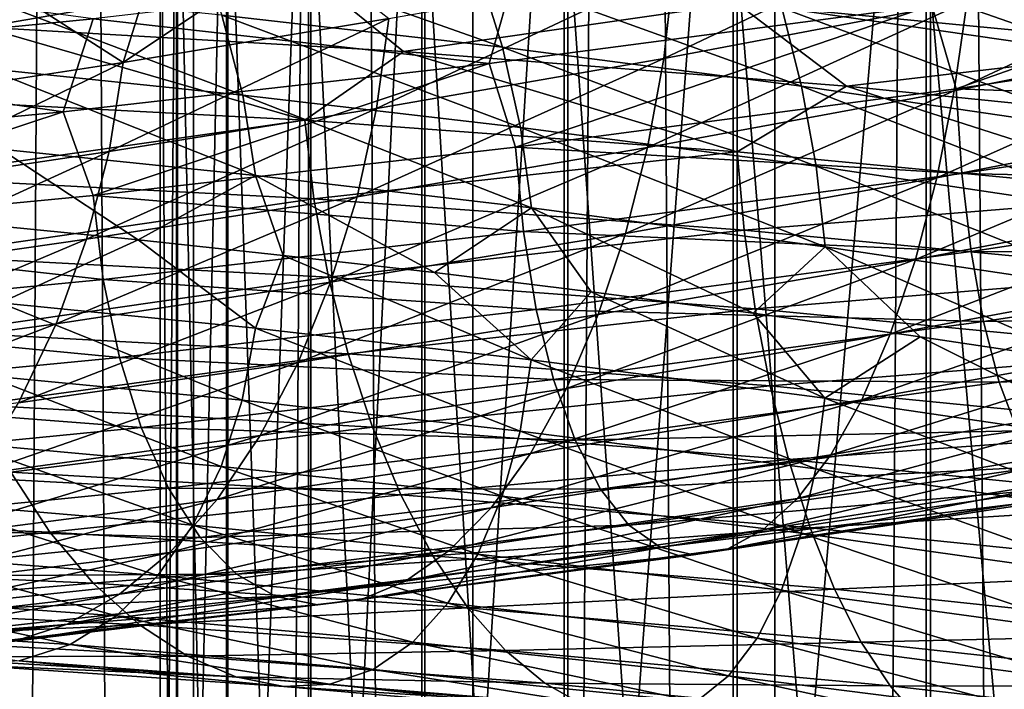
# Model space of a CAD drawing. Header units: metres. Extents: x -44 to 117, y -432 to 89.
# Tile 566 of 656: x -9.11 to -4.84, y -244.8 to -241.89. Entities that reach past the tile are written whole.
import ezdxf

# ---------------------------------------------------------------- set-up
doc = ezdxf.new("R2010")
doc.units = ezdxf.units.M
doc.layers.add('solid_125568', color=7, linetype='CONTINUOUS')

msp = doc.modelspace()

# ---------------------------------------------------------------- linework, layer by layer
at = {"layer": 'solid_125568'}
for points in [[(-4.446262, -312.487854, 241.561676), (-4.446262, -117.692879, 207.214066), (-5.834389, -117.79686, 206.62439)], [(-5.834389, -312.591827, 240.972), (-5.834389, -117.79686, 206.62439), (-7.143617, -117.928116, 205.87999)], [(-5.834389, -312.591827, 240.972), (-4.446262, -312.487854, 241.561676), (-5.834389, -117.79686, 206.62439)], [(-7.143617, -312.723083, 240.2276), (-7.143617, -117.928116, 205.87999), (-8.356239, -118.084877, 204.990936)], [(-7.143617, -312.723083, 240.2276), (-5.834389, -312.591827, 240.972), (-7.143617, -117.928116, 205.87999)], [(-8.356239, -312.879852, 239.338547), (-8.356239, -118.084877, 204.990936), (-9.455857, -118.26503, 203.969254)], [(-8.356239, -312.879852, 239.338547), (-7.143617, -312.723083, 240.2276), (-8.356239, -118.084877, 204.990936)], [(-9.455857, -313.059998, 238.316864), (-8.356239, -312.879852, 239.338547), (-9.455857, -118.26503, 203.969254)], [(-9.455857, -316.158295, 220.745651), (-9.455857, -121.363304, 186.398041), (-8.356239, -121.543457, 185.376373)], [(-8.356239, -316.33844, 219.723969), (-9.455857, -316.158295, 220.745651), (-8.356239, -121.543457, 185.376373)], [(-8.356239, -316.33844, 219.723969), (-8.356239, -121.543457, 185.376373), (-7.143617, -121.700218, 184.48732)], [(-7.143617, -316.495209, 218.83493), (-8.356239, -316.33844, 219.723969), (-7.143617, -121.700218, 184.48732)], [(-7.143617, -316.495209, 218.83493), (-7.143617, -121.700218, 184.48732), (-5.834389, -121.831474, 183.74292)], [(-5.834389, -316.626465, 218.09053), (-7.143617, -316.495209, 218.83493), (-5.834389, -121.831474, 183.74292)], [(-5.834389, -316.626465, 218.09053), (-5.834389, -121.831474, 183.74292), (-4.446262, -121.935455, 183.153229)], [(-4.446262, -316.730438, 217.500839), (-5.834389, -316.626465, 218.09053), (-4.446262, -121.935455, 183.153229)], [(-4.252891, -239.114395, 934.627686), (-5.178002, -248.773865, 933.003296), (-5.178002, -239.230347, 935.235596)], [(-4.252891, -239.114395, 934.627686), (-4.252891, -248.627518, 932.402039), (-5.178002, -248.773865, 933.003296)], [(-5.178002, -239.230347, 935.235596), (-6.01434, -248.947556, 933.716858), (-6.01434, -239.367966, 935.95697)], [(-5.178002, -239.230347, 935.235596), (-5.178002, -248.773865, 933.003296), (-6.01434, -248.947556, 933.716858)], [(-6.01434, -239.367966, 935.95697), (-6.747565, -249.145599, 934.530518), (-6.747565, -239.524872, 936.779541)], [(-6.01434, -239.367966, 935.95697), (-6.01434, -248.947556, 933.716858), (-6.747565, -249.145599, 934.530518)], [(-6.747565, -239.524872, 936.779541), (-7.365107, -249.364624, 935.430298), (-7.365107, -239.69841, 937.689148)], [(-6.747565, -239.524872, 936.779541), (-6.747565, -249.145599, 934.530518), (-7.365107, -249.364624, 935.430298)], [(-7.365107, -239.69841, 937.689148), (-7.856378, -249.60083, 936.400757), (-7.856378, -239.885559, 938.670288)], [(-7.365107, -239.69841, 937.689148), (-7.365107, -249.364624, 935.430298), (-7.856378, -249.60083, 936.400757)], [(-7.856378, -239.885559, 938.670288), (-8.212955, -249.850204, 937.425293), (-8.212955, -240.083145, 939.706055)], [(-7.856378, -239.885559, 938.670288), (-7.856378, -249.60083, 936.400757), (-8.212955, -249.850204, 937.425293)], [(-8.212955, -240.083145, 939.706055), (-8.428726, -250.108459, 938.486267), (-8.428726, -240.287766, 940.778687)], [(-8.212955, -240.083145, 939.706055), (-8.212955, -249.850204, 937.425293), (-8.428726, -250.108459, 938.486267)], [(-8.428726, -240.287766, 940.778687), (-8.499991, -250.37117, 939.565613), (-8.499991, -240.495911, 941.869812)], [(-8.428726, -240.287766, 940.778687), (-8.428726, -250.108459, 938.486267), (-8.499991, -250.37117, 939.565613)], [(-8.499991, -240.495911, 941.869812), (-8.425529, -250.633835, 940.644714), (-8.425529, -240.70401, 942.960754)], [(-8.499991, -240.495911, 941.869812), (-8.499991, -250.37117, 939.565613), (-8.425529, -250.633835, 940.644714)], [(-8.425529, -240.70401, 942.960754), (-8.206614, -250.891937, 941.705078), (-8.206614, -240.908508, 944.032715)], [(-8.425529, -240.70401, 942.960754), (-8.425529, -250.633835, 940.644714), (-8.206614, -250.891937, 941.705078)], [(-8.206614, -240.908508, 944.032715), (-7.847002, -251.141068, 942.728577), (-7.847002, -241.105896, 945.067444)], [(-8.206614, -240.908508, 944.032715), (-8.206614, -250.891937, 941.705078), (-7.847002, -251.141068, 942.728577)], [(-7.847002, -241.105896, 945.067444), (-7.352857, -251.376938, 943.697693), (-7.352857, -241.292786, 946.04718)], [(-7.847002, -241.105896, 945.067444), (-7.847002, -251.141068, 942.728577), (-7.352857, -251.376938, 943.697693)], [(-7.352857, -241.292786, 946.04718), (-6.732651, -251.59552, 944.595703), (-6.732651, -241.465973, 946.955017)], [(-7.352857, -241.292786, 946.04718), (-7.352857, -251.376938, 943.697693), (-6.732651, -251.59552, 944.595703)], [(-6.315846, -242.060883, 955.500793), (-6.27166, -241.669327, 955.497925), (-4.964558, -241.419769, 956.16156)], [(-4.999545, -241.813248, 956.169067), (-6.315846, -242.060883, 955.500793), (-4.964558, -241.419769, 956.16156)], [(-6.732651, -241.465973, 946.955017), (-5.997018, -251.79306, 945.407288), (-5.997018, -241.622482, 947.775513)], [(-6.732651, -241.465973, 946.955017), (-6.732651, -251.59552, 944.595703), (-5.997018, -251.79306, 945.407288)], [(-4.421349, -242.040512, 929.516785), (-4.50179, -241.717361, 929.348083), (-5.909243, -241.521133, 929.964355)], [(-5.803726, -241.842422, 930.123901), (-4.421349, -242.040512, 929.516785), (-5.909243, -241.521133, 929.964355)], [(-7.015471, -242.012894, 930.97113), (-7.12029, -241.675812, 930.870789), (-8.35624, -241.538208, 931.750488)], [(-8.233279, -241.87355, 931.839355), (-7.015471, -242.012894, 930.97113), (-8.35624, -241.538208, 931.750488)], [(-3.171498, -241.5327, 962.412292), (-5.153727, -241.830185, 961.897339), (-5.04827, -242.193436, 961.818359)], [(-5.055846, -242.202209, 956.232117), (-4.999545, -241.813248, 956.169067), (-3.626904, -241.533997, 956.696899)], [(-3.667783, -241.924683, 956.765564), (-5.055846, -242.202209, 956.232117), (-3.626904, -241.533997, 956.696899)], [(-3.171498, -241.5327, 962.412292), (-5.04827, -242.193436, 961.818359), (-3.080297, -241.896698, 962.32019)], [(-9.658306, -241.585953, 926.478882), (-7.872478, -241.682312, 925.495239), (-9.268375, -241.925293, 926.126099)], [(-8.660398, -242.078506, 953.782898), (-8.53641, -241.67868, 953.930359), (-7.907998, -241.5746, 954.445862)], [(-7.508408, -241.888611, 954.702454), (-8.660398, -242.078506, 953.782898), (-7.907998, -241.5746, 954.445862)], [(-5.997018, -241.622482, 947.775513), (-5.158569, -251.966187, 946.11853), (-5.158569, -241.759644, 948.494568)], [(-5.997018, -241.622482, 947.775513), (-5.997018, -251.79306, 945.407288), (-5.158569, -251.966187, 946.11853)], [(-10.471397, -241.663651, 959.288696), (-10.524283, -242.060196, 959.28717), (-8.790843, -241.889832, 960.371643)], [(-7.872478, -241.682312, 925.495239), (-7.444778, -242.03038, 925.178711), (-9.268375, -241.925293, 926.126099)], [(-8.660398, -242.078506, 953.782898), (-9.135008, -241.774124, 953.379517), (-8.53641, -241.67868, 953.930359)], [(-6.95879, -241.677765, 961.271484), (-8.790843, -241.889832, 960.371643), (-7.072799, -242.082703, 961.177612)], [(-7.872478, -241.682312, 925.495239), (-5.997377, -241.822433, 924.701294), (-7.444778, -242.03038, 925.178711)], [(-7.561298, -242.277771, 954.69989), (-7.508408, -241.888611, 954.702454), (-6.27166, -241.669327, 955.497925)], [(-6.315846, -242.060883, 955.500793), (-7.561298, -242.277771, 954.69989), (-6.27166, -241.669327, 955.497925)], [(-5.718234, -242.181015, 930.233704), (-5.803726, -241.842422, 930.123901), (-7.12029, -241.675812, 930.870789)], [(-7.015471, -242.012894, 930.97113), (-5.718234, -242.181015, 930.233704), (-7.12029, -241.675812, 930.870789)], [(-6.95879, -241.677765, 961.271484), (-7.072799, -242.082703, 961.177612), (-5.153727, -241.830185, 961.897339)], [(-4.034584, -241.713745, 924.272583), (-4.054884, -242.009018, 924.10321), (-5.997377, -241.822433, 924.701294)], [(-8.660398, -242.078506, 953.782898), (-9.71402, -242.240128, 952.747864), (-9.135008, -241.774124, 953.379517)], [(-8.142177, -242.219711, 931.881592), (-8.233279, -241.87355, 931.839355), (-9.358684, -241.759949, 932.828369)], [(-9.255155, -242.105194, 932.860779), (-8.142177, -242.219711, 931.881592), (-9.358684, -241.759949, 932.828369)], [(-5.158569, -241.759644, 948.494568), (-4.231679, -252.111893, 946.717224), (-4.231679, -241.875092, 949.099792)], [(-5.158569, -241.759644, 948.494568), (-5.158569, -251.966187, 946.11853), (-4.231679, -252.111893, 946.717224)], [(-5.997377, -241.822433, 924.701294), (-5.524053, -242.181915, 924.421326), (-7.444778, -242.03038, 925.178711)], [(-6.386934, -242.44751, 955.556763), (-6.315846, -242.060883, 955.500793), (-4.999545, -241.813248, 956.169067)], [(-5.055846, -242.202209, 956.232117), (-6.386934, -242.44751, 955.556763), (-4.999545, -241.813248, 956.169067)], [(-5.997377, -241.822433, 924.701294), (-4.054884, -242.009018, 924.10321), (-5.524053, -242.181915, 924.421326)], [(-5.153727, -241.830185, 961.897339), (-7.072799, -242.082703, 961.177612), (-6.958842, -242.445999, 961.113098)], [(-5.153727, -241.830185, 961.897339), (-6.958842, -242.445999, 961.113098), (-5.04827, -242.193436, 961.818359)], [(-4.356154, -242.380356, 929.634033), (-4.421349, -242.040512, 929.516785), (-5.803726, -241.842422, 930.123901)], [(-5.718234, -242.181015, 930.233704), (-4.356154, -242.380356, 929.634033), (-5.803726, -241.842422, 930.123901)], [(-8.790843, -241.889832, 960.371643), (-10.524283, -242.060196, 959.28717), (-8.920235, -242.292496, 960.255981)], [(-8.790843, -241.889832, 960.371643), (-8.920235, -242.292496, 960.255981), (-7.072799, -242.082703, 961.177612)], [(-8.721395, -242.464828, 953.774048), (-8.660398, -242.078506, 953.782898), (-7.508408, -241.888611, 954.702454)], [(-7.561298, -242.277771, 954.69989), (-8.721395, -242.464828, 953.774048), (-7.508408, -241.888611, 954.702454)], [(-6.937817, -242.359894, 931.021851), (-7.015471, -242.012894, 930.97113), (-8.233279, -241.87355, 931.839355)], [(-8.142177, -242.219711, 931.881592), (-6.937817, -242.359894, 931.021851), (-8.233279, -241.87355, 931.839355)], [(-3.080297, -241.896698, 962.32019), (-5.04827, -242.193436, 961.818359), (-3.065192, -242.26355, 962.149048)], [(-9.268375, -241.925293, 926.126099), (-7.873129, -242.328369, 925.333679), (-9.659027, -242.235397, 926.31781)], [(-9.268375, -241.925293, 926.126099), (-7.444778, -242.03038, 925.178711), (-7.873129, -242.328369, 925.333679)], [(-5.131556, -242.578033, 956.348206), (-5.055846, -242.202209, 956.232117), (-3.667783, -241.924683, 956.765564)], [(-3.722725, -242.302475, 956.888916), (-5.131556, -242.578033, 956.348206), (-3.667783, -241.924683, 956.765564)], [(-7.444778, -242.03038, 925.178711), (-5.997951, -242.465759, 924.539063), (-7.873129, -242.328369, 925.333679)], [(-7.444778, -242.03038, 925.178711), (-5.524053, -242.181915, 924.421326), (-5.997951, -242.465759, 924.539063)], [(-5.654908, -242.528748, 930.291321), (-5.718234, -242.181015, 930.233704), (-7.015471, -242.012894, 930.97113)], [(-6.937817, -242.359894, 931.021851), (-5.654908, -242.528748, 930.291321), (-7.015471, -242.012894, 930.97113)], [(-4.054884, -242.009018, 924.10321), (-3.539046, -242.382278, 923.866577), (-5.524053, -242.181915, 924.421326)], [(-10.524283, -242.060196, 959.28717), (-10.667212, -242.45961, 959.145508), (-8.920235, -242.292496, 960.255981)], [(-9.78243, -242.62323, 952.731934), (-9.71402, -242.240128, 952.747864), (-8.660398, -242.078506, 953.782898)], [(-8.721395, -242.464828, 953.774048), (-9.78243, -242.62323, 952.731934), (-8.660398, -242.078506, 953.782898)], [(-7.072799, -242.082703, 961.177612), (-8.920235, -242.292496, 960.255981), (-8.790997, -242.654999, 960.212463)], [(-7.072799, -242.082703, 961.177612), (-8.790997, -242.654999, 960.212463), (-6.958842, -242.445999, 961.113098)], [(-7.646376, -242.661484, 954.747314), (-7.561298, -242.277771, 954.69989), (-6.315846, -242.060883, 955.500793)], [(-6.386934, -242.44751, 955.556763), (-7.646376, -242.661484, 954.747314), (-6.315846, -242.060883, 955.500793)], [(-8.085935, -242.568649, 931.875122), (-8.142177, -242.219711, 931.881592), (-9.255155, -242.105194, 932.860779)], [(-9.191206, -242.454285, 932.848328), (-8.085935, -242.568649, 931.875122), (-9.255155, -242.105194, 932.860779)], [(-5.04827, -242.193436, 961.818359), (-6.958842, -242.445999, 961.113098), (-5.023375, -242.559662, 961.648804)], [(-6.482561, -242.820663, 955.663452), (-6.386934, -242.44751, 955.556763), (-5.055846, -242.202209, 956.232117)], [(-5.131556, -242.578033, 956.348206), (-6.482561, -242.820663, 955.663452), (-5.055846, -242.202209, 956.232117)], [(-5.524053, -242.181915, 924.421326), (-4.055375, -242.650284, 923.940308), (-5.997951, -242.465759, 924.539063)], [(-4.307873, -242.728714, 929.697021), (-4.356154, -242.380356, 929.634033), (-5.718234, -242.181015, 930.233704)], [(-5.654908, -242.528748, 930.291321), (-4.307873, -242.728714, 929.697021), (-5.718234, -242.181015, 930.233704)], [(-5.524053, -242.181915, 924.421326), (-3.539046, -242.382278, 923.866577), (-4.055375, -242.650284, 923.940308)], [(-5.04827, -242.193436, 961.818359), (-5.023375, -242.559662, 961.648804), (-3.065192, -242.26355, 962.149048)], [(-9.659027, -242.235397, 926.31781), (-7.873129, -242.328369, 925.333679), (-9.610791, -242.576675, 926.315796)], [(-6.889912, -242.708694, 931.020447), (-6.937817, -242.359894, 931.021851), (-8.142177, -242.219711, 931.881592)], [(-8.085935, -242.568649, 931.875122), (-6.889912, -242.708694, 931.020447), (-8.142177, -242.219711, 931.881592)], [(-8.920235, -242.292496, 960.255981), (-10.667212, -242.45961, 959.145508), (-10.524535, -242.821655, 959.127319)], [(-8.920235, -242.292496, 960.255981), (-10.524535, -242.821655, 959.127319), (-8.790997, -242.654999, 960.212463)], [(-8.819503, -242.845093, 953.811584), (-8.721395, -242.464828, 953.774048), (-7.561298, -242.277771, 954.69989)], [(-7.646376, -242.661484, 954.747314), (-8.819503, -242.845093, 953.811584), (-7.561298, -242.277771, 954.69989)], [(-3.065192, -242.26355, 962.149048), (-5.023375, -242.559662, 961.648804), (-3.040725, -242.602631, 961.924805)], [(-7.873129, -242.328369, 925.333679), (-7.833761, -242.669189, 925.335999), (-9.610791, -242.576675, 926.315796)], [(-7.873129, -242.328369, 925.333679), (-5.997951, -242.465759, 924.539063), (-7.833761, -242.669189, 925.335999)], [(-5.224775, -242.932129, 956.514648), (-5.131556, -242.578033, 956.348206), (-3.722725, -242.302475, 956.888916)], [(-3.790309, -242.658707, 957.064209), (-5.224775, -242.932129, 956.514648), (-3.722725, -242.302475, 956.888916)], [(-5.615884, -242.877472, 930.294128), (-5.654908, -242.528748, 930.291321), (-6.937817, -242.359894, 931.021851)], [(-6.889912, -242.708694, 931.020447), (-5.615884, -242.877472, 930.294128), (-6.937817, -242.359894, 931.021851)], [(-9.892452, -242.999496, 952.758362), (-9.78243, -242.62323, 952.731934), (-8.721395, -242.464828, 953.774048)], [(-8.819503, -242.845093, 953.811584), (-9.892452, -242.999496, 952.758362), (-8.721395, -242.464828, 953.774048)], [(-9.191206, -242.454285, 932.848328), (-9.195647, -242.788208, 932.816223), (-8.595507, -242.847763, 932.260376)], [(-9.191206, -242.454285, 932.848328), (-8.595507, -242.847763, 932.260376), (-8.085935, -242.568649, 931.875122)], [(-6.958842, -242.445999, 961.113098), (-8.790997, -242.654999, 960.212463), (-6.92444, -242.811447, 960.946167)], [(-5.997951, -242.465759, 924.539063), (-5.967898, -242.806213, 924.544678), (-7.833761, -242.669189, 925.335999)], [(-7.760846, -243.031296, 954.842651), (-7.646376, -242.661484, 954.747314), (-6.386934, -242.44751, 955.556763)], [(-6.482561, -242.820663, 955.663452), (-7.760846, -243.031296, 954.842651), (-6.386934, -242.44751, 955.556763)], [(-6.958842, -242.445999, 961.113098), (-6.92444, -242.811447, 960.946167), (-5.023375, -242.559662, 961.648804)], [(-5.997951, -242.465759, 924.539063), (-4.055375, -242.650284, 923.940308), (-5.967898, -242.806213, 924.544678)], [(-4.278173, -243.077377, 929.702942), (-4.307873, -242.728714, 929.697021), (-5.654908, -242.528748, 930.291321)], [(-5.615884, -242.877472, 930.294128), (-4.278173, -243.077377, 929.702942), (-5.654908, -242.528748, 930.291321)], [(-9.610791, -242.576675, 926.315796), (-7.833761, -242.669189, 925.335999), (-9.533011, -242.916779, 926.365173)], [(-8.085935, -242.568649, 931.875122), (-8.595507, -242.847763, 932.260376), (-7.966149, -242.91481, 931.740173)], [(-8.085935, -242.568649, 931.875122), (-7.966149, -242.91481, 931.740173), (-7.310564, -242.989777, 931.25769)], [(-8.085935, -242.568649, 931.875122), (-7.310564, -242.989777, 931.25769), (-6.889912, -242.708694, 931.020447)], [(-5.023375, -242.559662, 961.648804), (-6.92444, -242.811447, 960.946167), (-4.983099, -242.898331, 961.42749)], [(-6.600363, -243.171799, 955.81842), (-6.482561, -242.820663, 955.663452), (-5.131556, -242.578033, 956.348206)], [(-5.224775, -242.932129, 956.514648), (-6.600363, -243.171799, 955.81842), (-5.131556, -242.578033, 956.348206)], [(-5.023375, -242.559662, 961.648804), (-4.983099, -242.898331, 961.42749), (-3.040725, -242.602631, 961.924805)], [(-3.040725, -242.602631, 961.924805), (-4.983099, -242.898331, 961.42749), (-3.007498, -242.906647, 961.654053)], [(-8.790997, -242.654999, 960.212463), (-10.524535, -242.821655, 959.127319), (-8.747475, -243.019547, 960.049316)], [(-7.833761, -242.669189, 925.335999), (-7.770308, -243.009674, 925.392395), (-9.533011, -242.916779, 926.365173)], [(-8.951524, -243.210892, 953.893738), (-8.819503, -242.845093, 953.811584), (-7.646376, -242.661484, 954.747314)], [(-7.760846, -243.031296, 954.842651), (-8.951524, -243.210892, 953.893738), (-7.646376, -242.661484, 954.747314)], [(-8.790997, -242.654999, 960.212463), (-8.747475, -243.019547, 960.049316), (-6.92444, -242.811447, 960.946167)], [(-7.833761, -242.669189, 925.335999), (-5.967898, -242.806213, 924.544678), (-7.770308, -243.009674, 925.392395)], [(-4.055375, -242.650284, 923.940308), (-4.034974, -242.990494, 923.948059), (-5.967898, -242.806213, 924.544678)], [(-5.333668, -243.255905, 956.728821), (-5.224775, -242.932129, 956.514648), (-3.790309, -242.658707, 957.064209)], [(-3.869187, -242.984772, 957.288635), (-5.333668, -243.255905, 956.728821), (-3.790309, -242.658707, 957.064209)], [(-6.889912, -242.708694, 931.020447), (-7.310564, -242.989777, 931.25769), (-6.630787, -243.073135, 930.81427)], [(-6.889912, -242.708694, 931.020447), (-6.630787, -243.073135, 930.81427), (-5.928471, -243.165482, 930.411011)], [(-6.889912, -242.708694, 931.020447), (-5.928471, -243.165482, 930.411011), (-5.615884, -242.877472, 930.294128)], [(-9.192342, -243.120041, 932.685913), (-8.595507, -242.847763, 932.260376), (-9.195647, -242.788208, 932.816223)], [(-6.92444, -242.811447, 960.946167), (-8.747475, -243.019547, 960.049316), (-6.868815, -243.149704, 960.729492)], [(-5.967898, -242.806213, 924.544678), (-5.919492, -243.147049, 924.606567), (-7.770308, -243.009674, 925.392395)], [(-6.92444, -242.811447, 960.946167), (-6.868815, -243.149704, 960.729492), (-4.983099, -242.898331, 961.42749)], [(-5.967898, -242.806213, 924.544678), (-4.034974, -242.990494, 923.948059), (-5.919492, -243.147049, 924.606567)], [(-10.524535, -242.821655, 959.127319), (-10.472383, -243.185196, 958.968872), (-8.747475, -243.019547, 960.049316)], [(-10.040525, -243.360672, 952.825684), (-9.892452, -242.999496, 952.758362), (-8.819503, -242.845093, 953.811584)], [(-8.951524, -243.210892, 953.893738), (-10.040525, -243.360672, 952.825684), (-8.819503, -242.845093, 953.811584)], [(-9.192342, -243.120041, 932.685913), (-8.087019, -243.23056, 931.71228), (-8.595507, -242.847763, 932.260376)], [(-8.087019, -243.23056, 931.71228), (-7.966149, -242.91481, 931.740173), (-8.595507, -242.847763, 932.260376)], [(-7.901911, -243.378708, 954.983826), (-7.760846, -243.031296, 954.842651), (-6.482561, -242.820663, 955.663452)], [(-6.600363, -243.171799, 955.81842), (-7.901911, -243.378708, 954.983826), (-6.482561, -242.820663, 955.663452)], [(-5.615884, -242.877472, 930.294128), (-5.928471, -243.165482, 930.411011), (-5.204483, -243.26741, 930.048157)], [(-5.615884, -242.877472, 930.294128), (-5.204483, -243.26741, 930.048157), (-4.459859, -243.379547, 929.726074)], [(-5.615884, -242.877472, 930.294128), (-4.459859, -243.379547, 929.726074), (-4.278173, -243.077377, 929.702942)], [(-9.533011, -242.916779, 926.365173), (-7.770308, -243.009674, 925.392395), (-9.428301, -243.248123, 926.463745)], [(-8.087019, -243.23056, 931.71228), (-6.890934, -243.367249, 930.857056), (-7.966149, -242.91481, 931.740173)], [(-6.890934, -243.367249, 930.857056), (-7.310564, -242.989777, 931.25769), (-7.966149, -242.91481, 931.740173)], [(-4.983099, -242.898331, 961.42749), (-6.868815, -243.149704, 960.729492), (-4.928552, -243.202133, 961.160889)], [(-6.738045, -243.492386, 956.019409), (-6.600363, -243.171799, 955.81842), (-5.224775, -242.932129, 956.514648)], [(-5.333668, -243.255905, 956.728821), (-6.738045, -243.492386, 956.019409), (-5.224775, -242.932129, 956.514648)], [(-4.983099, -242.898331, 961.42749), (-4.928552, -243.202133, 961.160889), (-3.007498, -242.906647, 961.654053)], [(-3.007498, -242.906647, 961.654053), (-4.928552, -243.202133, 961.160889), (-2.966127, -243.168259, 961.343323)], [(-8.747475, -243.019547, 960.049316), (-10.472383, -243.185196, 958.968872), (-8.677126, -243.357422, 959.838867)], [(-7.770308, -243.009674, 925.392395), (-7.684938, -243.342255, 925.500549), (-9.428301, -243.248123, 926.463745)], [(-8.747475, -243.019547, 960.049316), (-8.677126, -243.357422, 959.838867), (-6.868815, -243.149704, 960.729492)], [(-7.770308, -243.009674, 925.392395), (-5.919492, -243.147049, 924.606567), (-7.684938, -243.342255, 925.500549)], [(-6.890934, -243.367249, 930.857056), (-6.630787, -243.073135, 930.81427), (-7.310564, -242.989777, 931.25769)], [(-4.034974, -242.990494, 923.948059), (-4.002159, -243.331635, 924.013794), (-5.919492, -243.147049, 924.606567)], [(-5.456669, -243.540802, 956.987976), (-5.333668, -243.255905, 956.728821), (-3.869187, -242.984772, 957.288635)], [(-3.958284, -243.272079, 957.559204), (-5.456669, -243.540802, 956.987976), (-3.869187, -242.984772, 957.288635)], [(-9.11426, -243.553833, 954.018799), (-8.951524, -243.210892, 953.893738), (-7.760846, -243.031296, 954.842651)], [(-7.901911, -243.378708, 954.983826), (-9.11426, -243.553833, 954.018799), (-7.760846, -243.031296, 954.842651)], [(-6.890934, -243.367249, 930.857056), (-5.616831, -243.533157, 930.130066), (-6.630787, -243.073135, 930.81427)], [(-5.616831, -243.533157, 930.130066), (-5.928471, -243.165482, 930.411011), (-6.630787, -243.073135, 930.81427)], [(-9.256994, -243.435501, 932.536011), (-8.143886, -243.542557, 931.555908), (-9.192342, -243.120041, 932.685913)], [(-8.143886, -243.542557, 931.555908), (-8.087019, -243.23056, 931.71228), (-9.192342, -243.120041, 932.685913)], [(-6.868815, -243.149704, 960.729492), (-8.677126, -243.357422, 959.838867), (-6.793567, -243.453491, 960.469299)], [(-5.919492, -243.147049, 924.606567), (-5.854431, -243.480667, 924.722168), (-7.684938, -243.342255, 925.500549)], [(-6.868815, -243.149704, 960.729492), (-6.793567, -243.453491, 960.469299), (-4.928552, -243.202133, 961.160889)], [(-5.919492, -243.147049, 924.606567), (-4.002159, -243.331635, 924.013794), (-5.854431, -243.480667, 924.722168)], [(-10.472383, -243.185196, 958.968872), (-10.3881, -243.522705, 958.766235), (-8.677126, -243.357422, 959.838867)], [(-8.066837, -243.695267, 955.16864), (-7.901911, -243.378708, 954.983826), (-6.600363, -243.171799, 955.81842)], [(-6.738045, -243.492386, 956.019409), (-8.066837, -243.695267, 955.16864), (-6.600363, -243.171799, 955.81842)], [(-5.616831, -243.533157, 930.130066), (-5.204483, -243.26741, 930.048157), (-5.928471, -243.165482, 930.411011)], [(-4.928552, -243.202133, 961.160889), (-4.860854, -243.463791, 960.855469), (-2.966127, -243.168259, 961.343323)], [(-2.966127, -243.168259, 961.343323), (-4.860854, -243.463791, 960.855469), (-2.917308, -243.380173, 960.999023)], [(-10.223084, -243.698425, 952.932495), (-10.040525, -243.360672, 952.825684), (-8.951524, -243.210892, 953.893738)], [(-9.11426, -243.553833, 954.018799), (-10.223084, -243.698425, 952.932495), (-8.951524, -243.210892, 953.893738)], [(-8.143886, -243.542557, 931.555908), (-6.939376, -243.676178, 930.695068), (-8.087019, -243.23056, 931.71228)], [(-6.939376, -243.676178, 930.695068), (-6.890934, -243.367249, 930.857056), (-8.087019, -243.23056, 931.71228)], [(-4.928552, -243.202133, 961.160889), (-6.793567, -243.453491, 960.469299), (-4.860854, -243.463791, 960.855469)], [(-9.428301, -243.248123, 926.463745), (-7.684938, -243.342255, 925.500549), (-9.299261, -243.563171, 926.609314)], [(-6.893564, -243.773941, 956.263672), (-6.738045, -243.492386, 956.019409), (-5.333668, -243.255905, 956.728821)], [(-5.456669, -243.540802, 956.987976), (-6.893564, -243.773941, 956.263672), (-5.333668, -243.255905, 956.728821)], [(-5.616831, -243.533157, 930.130066), (-4.279035, -243.730743, 929.538147), (-5.204483, -243.26741, 930.048157)], [(-5.592058, -243.779373, 957.288269), (-5.456669, -243.540802, 956.987976), (-3.958284, -243.272079, 957.559204)], [(-4.056462, -243.513138, 957.872009), (-5.592058, -243.779373, 957.288269), (-3.958284, -243.272079, 957.559204)], [(-4.279035, -243.730743, 929.538147), (-4.459859, -243.379547, 929.726074), (-5.204483, -243.26741, 930.048157)], [(-8.677126, -243.357422, 959.838867), (-10.3881, -243.522705, 958.766235), (-8.582026, -243.661331, 959.58728)], [(-7.684938, -243.342255, 925.500549), (-7.579804, -243.659348, 925.657959), (-9.299261, -243.563171, 926.609314)], [(-8.677126, -243.357422, 959.838867), (-8.582026, -243.661331, 959.58728), (-6.793567, -243.453491, 960.469299)], [(-7.684938, -243.342255, 925.500549), (-5.854431, -243.480667, 924.722168), (-7.579804, -243.659348, 925.657959)], [(-4.002159, -243.331635, 924.013794), (-3.958138, -243.666092, 924.134583), (-5.854431, -243.480667, 924.722168)], [(-9.30457, -243.86554, 954.184875), (-9.11426, -243.553833, 954.018799), (-7.901911, -243.378708, 954.983826)], [(-8.066837, -243.695267, 955.16864), (-9.30457, -243.86554, 954.184875), (-7.901911, -243.378708, 954.983826)], [(-6.939376, -243.676178, 930.695068), (-5.656301, -243.839462, 929.963257), (-6.890934, -243.367249, 930.857056)], [(-5.656301, -243.839462, 929.963257), (-5.616831, -243.533157, 930.130066), (-6.890934, -243.367249, 930.857056)], [(-4.860854, -243.463791, 960.855469), (-4.781203, -243.675995, 960.517639), (-2.917308, -243.380173, 960.999023)], [(-9.360946, -243.726746, 932.347839), (-8.235321, -243.829376, 931.357544), (-9.256994, -243.435501, 932.536011)], [(-8.235321, -243.829376, 931.357544), (-8.143886, -243.542557, 931.555908), (-9.256994, -243.435501, 932.536011)], [(-6.793567, -243.453491, 960.469299), (-8.582026, -243.661331, 959.58728), (-6.700311, -243.715485, 960.171997)], [(-8.25313, -243.972549, 955.394897), (-8.066837, -243.695267, 955.16864), (-6.738045, -243.492386, 956.019409)], [(-6.893564, -243.773941, 956.263672), (-8.25313, -243.972549, 955.394897), (-6.738045, -243.492386, 956.019409)], [(-5.854431, -243.480667, 924.722168), (-5.774395, -243.799469, 924.888733), (-7.579804, -243.659348, 925.657959)], [(-6.793567, -243.453491, 960.469299), (-6.700311, -243.715485, 960.171997), (-4.860854, -243.463791, 960.855469)], [(-4.860854, -243.463791, 960.855469), (-6.700311, -243.715485, 960.171997), (-4.781203, -243.675995, 960.517639)], [(-5.854431, -243.480667, 924.722168), (-3.958138, -243.666092, 924.134583), (-5.774395, -243.799469, 924.888733)], [(-10.3881, -243.522705, 958.766235), (-10.274214, -243.82692, 958.52533), (-8.582026, -243.661331, 959.58728)], [(-5.736667, -243.968262, 957.622009), (-5.592058, -243.779373, 957.288269), (-4.056462, -243.513138, 957.872009)], [(-4.161448, -243.704529, 958.218994), (-5.736667, -243.968262, 957.622009), (-4.056462, -243.513138, 957.872009)], [(-5.656301, -243.839462, 929.963257), (-4.309084, -244.034912, 929.367432), (-5.616831, -243.533157, 930.130066)], [(-4.309084, -244.034912, 929.367432), (-4.279035, -243.730743, 929.538147), (-5.616831, -243.533157, 930.130066)], [(-9.299261, -243.563171, 926.609314), (-7.579804, -243.659348, 925.657959), (-9.148425, -243.854355, 926.799622)], [(-8.235321, -243.829376, 931.357544), (-7.017268, -243.959091, 930.487793), (-8.143886, -243.542557, 931.555908)], [(-7.017268, -243.959091, 930.487793), (-6.939376, -243.676178, 930.695068), (-8.143886, -243.542557, 931.555908)], [(-7.064638, -244.009033, 956.547729), (-6.893564, -243.773941, 956.263672), (-5.456669, -243.540802, 956.987976)], [(-5.592058, -243.779373, 957.288269), (-7.064638, -244.009033, 956.547729), (-5.456669, -243.540802, 956.987976)], [(-8.582026, -243.661331, 959.58728), (-10.274214, -243.82692, 958.52533), (-8.464263, -243.923981, 959.30072)], [(-7.579804, -243.659348, 925.657959), (-7.456989, -243.953369, 925.862122), (-9.148425, -243.854355, 926.799622)], [(-8.582026, -243.661331, 959.58728), (-8.464263, -243.923981, 959.30072), (-6.700311, -243.715485, 960.171997)], [(-7.579804, -243.659348, 925.657959), (-5.774395, -243.799469, 924.888733), (-7.456989, -243.953369, 925.862122)], [(-9.519533, -244.13765, 954.390015), (-9.30457, -243.86554, 954.184875), (-8.066837, -243.695267, 955.16864)], [(-8.25313, -243.972549, 955.394897), (-9.519533, -244.13765, 954.390015), (-8.066837, -243.695267, 955.16864)], [(-7.017268, -243.959091, 930.487793), (-5.719768, -244.119034, 929.748535), (-6.939376, -243.676178, 930.695068)], [(-5.719768, -244.119034, 929.748535), (-5.656301, -243.839462, 929.963257), (-6.939376, -243.676178, 930.695068)], [(-6.700311, -243.715485, 960.171997), (-6.590735, -243.928421, 959.84375), (-4.781203, -243.675995, 960.517639)], [(-4.781203, -243.675995, 960.517639), (-6.590735, -243.928421, 959.84375), (-4.691148, -243.831497, 960.153687)], [(-5.886608, -244.105087, 957.980591), (-5.736667, -243.968262, 957.622009), (-4.161448, -243.704529, 958.218994)], [(-4.270314, -243.843796, 958.591309), (-5.886608, -244.105087, 957.980591), (-4.161448, -243.704529, 958.218994)], [(-3.958138, -243.666092, 924.134583), (-3.9041, -243.986237, 924.307739), (-5.774395, -243.799469, 924.888733)], [(-9.501017, -243.987518, 932.126953), (-8.358547, -244.084885, 931.122986), (-9.360946, -243.726746, 932.347839)], [(-8.358547, -244.084885, 931.122986), (-8.235321, -243.829376, 931.357544), (-9.360946, -243.726746, 932.347839)], [(-6.700311, -243.715485, 960.171997), (-8.464263, -243.923981, 959.30072), (-6.590735, -243.928421, 959.84375)], [(-8.45797, -244.203186, 955.65918), (-8.25313, -243.972549, 955.394897), (-6.893564, -243.773941, 956.263672)], [(-7.064638, -244.009033, 956.547729), (-8.45797, -244.203186, 955.65918), (-6.893564, -243.773941, 956.263672)], [(-7.247241, -244.194397, 956.864197), (-7.064638, -244.009033, 956.547729), (-5.592058, -243.779373, 957.288269)], [(-5.736667, -243.968262, 957.622009), (-7.247241, -244.194397, 956.864197), (-5.592058, -243.779373, 957.288269)], [(-10.274214, -243.82692, 958.52533), (-10.133265, -244.090546, 958.252014), (-8.464263, -243.923981, 959.30072)], [(-8.358547, -244.084885, 931.122986), (-7.122266, -244.20993, 930.241333), (-8.235321, -243.829376, 931.357544)], [(-7.122266, -244.20993, 930.241333), (-7.017268, -243.959091, 930.487793), (-8.235321, -243.829376, 931.357544)], [(-5.774395, -243.799469, 924.888733), (-5.680994, -244.095871, 925.10376), (-7.456989, -243.953369, 925.862122)], [(-6.590735, -243.928421, 959.84375), (-6.466865, -244.085052, 959.490784), (-4.691148, -243.831497, 960.153687)], [(-4.691148, -243.831497, 960.153687), (-6.466865, -244.085052, 959.490784), (-4.59265, -243.924652, 959.770325)], [(-5.774395, -243.799469, 924.888733), (-3.9041, -243.986237, 924.307739), (-5.680994, -244.095871, 925.10376)], [(-9.148425, -243.854355, 926.799622), (-8.978015, -244.114151, 927.032227), (-10.536139, -244.051086, 928.120911)], [(-9.148425, -243.854355, 926.799622), (-7.456989, -243.953369, 925.862122), (-8.978015, -244.114151, 927.032227)], [(-6.037965, -244.187469, 958.355591), (-5.886608, -244.105087, 957.980591), (-4.270314, -243.843796, 958.591309)], [(-4.380105, -243.928482, 958.97998), (-6.037965, -244.187469, 958.355591), (-4.270314, -243.843796, 958.591309)], [(-5.719768, -244.119034, 929.748535), (-4.357407, -244.311722, 929.146667), (-5.656301, -243.839462, 929.963257)], [(-4.357407, -244.311722, 929.146667), (-4.309084, -244.034912, 929.367432), (-5.656301, -243.839462, 929.963257)], [(-8.464263, -243.923981, 959.30072), (-10.133265, -244.090546, 958.252014), (-8.325997, -244.138107, 958.985229)], [(-7.456989, -243.953369, 925.862122), (-7.318246, -244.216782, 926.110413), (-8.978015, -244.114151, 927.032227)], [(-8.464263, -243.923981, 959.30072), (-8.325997, -244.138107, 958.985229), (-6.590735, -243.928421, 959.84375)], [(-6.590735, -243.928421, 959.84375), (-8.325997, -244.138107, 958.985229), (-6.466865, -244.085052, 959.490784)], [(-7.456989, -243.953369, 925.862122), (-5.680994, -244.095871, 925.10376), (-7.318246, -244.216782, 926.110413)], [(-7.122266, -244.20993, 930.241333), (-5.80535, -244.365875, 929.492065), (-7.017268, -243.959091, 930.487793)], [(-5.80535, -244.365875, 929.492065), (-5.719768, -244.119034, 929.748535), (-7.017268, -243.959091, 930.487793)], [(-6.466865, -244.085052, 959.490784), (-6.331212, -244.179718, 959.119568), (-4.59265, -243.924652, 959.770325)], [(-4.59265, -243.924652, 959.770325), (-6.331212, -244.179718, 959.119568), (-4.488251, -243.956192, 959.376038)], [(-6.331212, -244.179718, 959.119568), (-6.187197, -244.213104, 958.738159), (-4.488251, -243.956192, 959.376038)], [(-6.187197, -244.213104, 958.738159), (-6.037965, -244.187469, 958.355591), (-4.380105, -243.928482, 958.97998)], [(-4.488251, -243.956192, 959.376038), (-6.187197, -244.213104, 958.738159), (-4.380105, -243.928482, 958.97998)], [(-9.755829, -244.3629, 954.631165), (-9.519533, -244.13765, 954.390015), (-8.25313, -243.972549, 955.394897)], [(-8.45797, -244.203186, 955.65918), (-9.755829, -244.3629, 954.631165), (-8.25313, -243.972549, 955.394897)], [(-9.674026, -244.211609, 931.878723), (-8.510786, -244.302963, 930.857849), (-9.501017, -243.987518, 932.126953)], [(-8.510786, -244.302963, 930.857849), (-8.358547, -244.084885, 931.122986), (-9.501017, -243.987518, 932.126953)], [(-7.436567, -244.327759, 957.205017), (-7.247241, -244.194397, 956.864197), (-5.736667, -243.968262, 957.622009)], [(-5.886608, -244.105087, 957.980591), (-7.436567, -244.327759, 957.205017), (-5.736667, -243.968262, 957.622009)], [(-3.9041, -243.986237, 924.307739), (-3.841162, -244.28447, 924.530396), (-5.680994, -244.095871, 925.10376)], [(-8.676518, -244.384033, 955.95459), (-8.45797, -244.203186, 955.65918), (-7.064638, -244.009033, 956.547729)], [(-7.247241, -244.194397, 956.864197), (-8.676518, -244.384033, 955.95459), (-7.064638, -244.009033, 956.547729)], [(-10.536139, -244.051086, 928.120911), (-8.978015, -244.114151, 927.032227), (-10.315946, -244.267685, 928.371521)], [(-10.133265, -244.090546, 958.252014), (-9.967861, -244.30632, 957.952148), (-8.325997, -244.138107, 958.985229)], [(-8.510786, -244.302963, 930.857849), (-7.252028, -244.422684, 929.961548), (-8.358547, -244.084885, 931.122986)], [(-7.252028, -244.422684, 929.961548), (-7.122266, -244.20993, 930.241333), (-8.358547, -244.084885, 931.122986)], [(-8.325997, -244.138107, 958.985229), (-8.169708, -244.296478, 958.646729), (-6.466865, -244.085052, 959.490784)], [(-6.466865, -244.085052, 959.490784), (-8.169708, -244.296478, 958.646729), (-6.331212, -244.179718, 959.119568)], [(-8.978015, -244.114151, 927.032227), (-8.790457, -244.335815, 927.30365), (-10.315946, -244.267685, 928.371521)], [(-8.978015, -244.114151, 927.032227), (-7.318246, -244.216782, 926.110413), (-8.790457, -244.335815, 927.30365)], [(-7.627786, -244.40686, 957.562012), (-7.436567, -244.327759, 957.205017), (-5.886608, -244.105087, 957.980591)], [(-6.037965, -244.187469, 958.355591), (-7.627786, -244.40686, 957.562012), (-5.886608, -244.105087, 957.980591)], [(-5.680994, -244.095871, 925.10376), (-5.57549, -244.362274, 925.364319), (-7.318246, -244.216782, 926.110413)], [(-5.80535, -244.365875, 929.492065), (-4.422602, -244.555283, 928.882202), (-5.719768, -244.119034, 929.748535)], [(-4.422602, -244.555283, 928.882202), (-4.357407, -244.311722, 929.146667), (-5.719768, -244.119034, 929.748535)], [(-5.680994, -244.095871, 925.10376), (-3.841162, -244.28447, 924.530396), (-5.57549, -244.362274, 925.364319)], [(-8.325997, -244.138107, 958.985229), (-9.967861, -244.30632, 957.952148), (-8.169708, -244.296478, 958.646729)], [(-10.007855, -244.538269, 954.901917), (-9.755829, -244.3629, 954.631165), (-8.45797, -244.203186, 955.65918)], [(-8.676518, -244.384033, 955.95459), (-10.007855, -244.538269, 954.901917), (-8.45797, -244.203186, 955.65918)], [(-9.876736, -244.392761, 931.608398), (-8.6892, -244.477478, 930.567871), (-9.674026, -244.211609, 931.878723)], [(-8.6892, -244.477478, 930.567871), (-8.510786, -244.302963, 930.857849), (-9.674026, -244.211609, 931.878723)], [(-8.903107, -244.512939, 956.27356), (-8.676518, -244.384033, 955.95459), (-7.247241, -244.194397, 956.864197)], [(-7.436567, -244.327759, 957.205017), (-8.903107, -244.512939, 956.27356), (-7.247241, -244.194397, 956.864197)], [(-7.318246, -244.216782, 926.110413), (-7.165448, -244.442841, 926.399109), (-8.790457, -244.335815, 927.30365)], [(-8.169708, -244.296478, 958.646729), (-7.998427, -244.393387, 958.291382), (-6.331212, -244.179718, 959.119568)], [(-6.331212, -244.179718, 959.119568), (-7.998427, -244.393387, 958.291382), (-6.187197, -244.213104, 958.738159)], [(-7.998427, -244.393387, 958.291382), (-7.816422, -244.429459, 957.927002), (-6.187197, -244.213104, 958.738159)], [(-7.816422, -244.429459, 957.927002), (-7.627786, -244.40686, 957.562012), (-6.037965, -244.187469, 958.355591)], [(-6.187197, -244.213104, 958.738159), (-7.816422, -244.429459, 957.927002), (-6.037965, -244.187469, 958.355591)], [(-7.318246, -244.216782, 926.110413), (-5.57549, -244.362274, 925.364319), (-7.165448, -244.442841, 926.399109)], [(-7.252028, -244.422684, 929.961548), (-5.911164, -244.574051, 929.200012), (-7.122266, -244.20993, 930.241333)], [(-5.911164, -244.574051, 929.200012), (-5.80535, -244.365875, 929.492065), (-7.122266, -244.20993, 930.241333)], [(-10.315946, -244.267685, 928.371521), (-8.790457, -244.335815, 927.30365), (-10.080808, -244.442123, 928.652466)], [(-9.967861, -244.30632, 957.952148), (-9.780907, -244.466995, 957.63147), (-8.169708, -244.296478, 958.646729)], [(-8.169708, -244.296478, 958.646729), (-9.780907, -244.466995, 957.63147), (-7.998427, -244.393387, 958.291382)], [(-8.6892, -244.477478, 930.567871), (-7.404144, -244.591293, 929.65448), (-8.510786, -244.302963, 930.857849)], [(-7.404144, -244.591293, 929.65448), (-7.252028, -244.422684, 929.961548), (-8.510786, -244.302963, 930.857849)], [(-3.841162, -244.28447, 924.530396), (-3.770084, -244.553207, 924.799683), (-5.57549, -244.362274, 925.364319)], [(-8.790457, -244.335815, 927.30365), (-8.590062, -244.516068, 927.606873), (-10.080808, -244.442123, 928.652466)], [(-9.132041, -244.587784, 956.608643), (-8.903107, -244.512939, 956.27356), (-7.436567, -244.327759, 957.205017)], [(-7.627786, -244.40686, 957.562012), (-9.132041, -244.587784, 956.608643), (-7.436567, -244.327759, 957.205017)], [(-8.790457, -244.335815, 927.30365), (-7.165448, -244.442841, 926.399109), (-8.590062, -244.516068, 927.606873)], [(-10.269147, -244.661774, 955.195496), (-10.007855, -244.538269, 954.901917), (-8.676518, -244.384033, 955.95459)], [(-8.903107, -244.512939, 956.27356), (-10.269147, -244.661774, 955.195496), (-8.676518, -244.384033, 955.95459)], [(-5.57549, -244.362274, 925.364319), (-5.459186, -244.591949, 925.666565), (-7.165448, -244.442841, 926.399109)], [(-5.911164, -244.574051, 929.200012), (-4.50327, -244.759689, 928.580383), (-5.80535, -244.365875, 929.492065)], [(-4.50327, -244.759689, 928.580383), (-4.422602, -244.555283, 928.882202), (-5.80535, -244.365875, 929.492065)], [(-5.57549, -244.362274, 925.364319), (-3.770084, -244.553207, 924.799683), (-5.459186, -244.591949, 925.666565)], [(-10.105699, -244.52475, 931.321167), (-8.89072, -244.602295, 930.258484), (-9.876736, -244.392761, 931.608398)], [(-8.89072, -244.602295, 930.258484), (-8.6892, -244.477478, 930.567871), (-9.876736, -244.392761, 931.608398)], [(-9.780907, -244.466995, 957.63147), (-9.57592, -244.566879, 957.295654), (-7.998427, -244.393387, 958.291382)], [(-7.998427, -244.393387, 958.291382), (-9.57592, -244.566879, 957.295654), (-7.816422, -244.429459, 957.927002)], [(-9.57592, -244.566879, 957.295654), (-9.357965, -244.606445, 956.952026), (-7.816422, -244.429459, 957.927002)], [(-9.357965, -244.606445, 956.952026), (-9.132041, -244.587784, 956.608643), (-7.627786, -244.40686, 957.562012)], [(-7.816422, -244.429459, 957.927002), (-9.357965, -244.606445, 956.952026), (-7.627786, -244.40686, 957.562012)], [(-7.404144, -244.591293, 929.65448), (-6.035263, -244.737595, 928.878601), (-7.252028, -244.422684, 929.961548)], [(-6.035263, -244.737595, 928.878601), (-5.911164, -244.574051, 929.200012), (-7.252028, -244.422684, 929.961548)], [(-10.080808, -244.442123, 928.652466), (-8.590062, -244.516068, 927.606873), (-9.836837, -244.572128, 928.956543)], [(-7.165448, -244.442841, 926.399109), (-7.002065, -244.628098, 926.720825), (-8.590062, -244.516068, 927.606873)], [(-7.165448, -244.442841, 926.399109), (-5.459186, -244.591949, 925.666565), (-7.002065, -244.628098, 926.720825)], [(-10.533215, -244.73143, 955.504883), (-10.269147, -244.661774, 955.195496), (-8.903107, -244.512939, 956.27356)], [(-9.132041, -244.587784, 956.608643), (-10.533215, -244.73143, 955.504883), (-8.903107, -244.512939, 956.27356)], [(-8.590062, -244.516068, 927.606873), (-8.382112, -244.652435, 927.934082), (-9.836837, -244.572128, 928.956543)], [(-8.89072, -244.602295, 930.258484), (-7.575961, -244.709763, 929.325806), (-8.6892, -244.477478, 930.567871)], [(-7.575961, -244.709763, 929.325806), (-7.404144, -244.591293, 929.65448), (-8.6892, -244.477478, 930.567871)], [(-8.590062, -244.516068, 927.606873), (-7.002065, -244.628098, 926.720825), (-8.382112, -244.652435, 927.934082)], [(-9.111663, -244.672745, 929.935364), (-8.89072, -244.602295, 930.258484), (-10.105699, -244.52475, 931.321167)], [(-3.770084, -244.553207, 924.799683), (-3.691579, -244.785706, 925.111694), (-5.459186, -244.591949, 925.666565)], [(-9.836837, -244.572128, 928.956543), (-8.382112, -244.652435, 927.934082), (-9.590192, -244.655411, 929.276733)], [(-9.111663, -244.672745, 929.935364), (-7.764268, -244.773514, 928.981689), (-8.89072, -244.602295, 930.258484)], [(-7.764268, -244.773514, 928.981689), (-7.575961, -244.709763, 929.325806), (-8.89072, -244.602295, 930.258484)], [(-7.575961, -244.709763, 929.325806), (-6.17543, -244.850616, 928.533875), (-7.404144, -244.591293, 929.65448)], [(-6.17543, -244.850616, 928.533875), (-6.035263, -244.737595, 928.878601), (-7.404144, -244.591293, 929.65448)], [(-5.459186, -244.591949, 925.666565), (-5.334667, -244.781357, 926.002869), (-7.002065, -244.628098, 926.720825)], [(-6.035263, -244.737595, 928.878601), (-4.597942, -244.919083, 928.24762), (-5.911164, -244.574051, 929.200012)], [(-4.597942, -244.919083, 928.24762), (-4.50327, -244.759689, 928.580383), (-5.911164, -244.574051, 929.200012)], [(-5.459186, -244.591949, 925.666565), (-3.691579, -244.785706, 925.111694), (-5.334667, -244.781357, 926.002869)], [(-7.002065, -244.628098, 926.720825), (-6.832489, -244.769928, 927.067261), (-8.382112, -244.652435, 927.934082)], [(-7.002065, -244.628098, 926.720825), (-5.334667, -244.781357, 926.002869), (-6.832489, -244.769928, 927.067261)], [(-8.382112, -244.652435, 927.934082), (-8.171937, -244.742432, 928.277649), (-9.590192, -244.655411, 929.276733)], [(-9.590192, -244.655411, 929.276733), (-8.171937, -244.742432, 928.277649), (-9.346647, -244.689713, 929.60553)], [(-9.346647, -244.689713, 929.60553), (-7.964462, -244.7836, 928.629517), (-9.111663, -244.672745, 929.935364)], [(-8.171937, -244.742432, 928.277649), (-7.964462, -244.7836, 928.629517), (-9.346647, -244.689713, 929.60553)], [(-7.964462, -244.7836, 928.629517), (-7.764268, -244.773514, 928.981689), (-9.111663, -244.672745, 929.935364)], [(-8.382112, -244.652435, 927.934082), (-6.832489, -244.769928, 927.067261), (-8.171937, -244.742432, 928.277649)], [(-7.764268, -244.773514, 928.981689), (-6.32897, -244.9086, 928.17218), (-7.575961, -244.709763, 929.325806)], [(-6.32897, -244.9086, 928.17218), (-6.17543, -244.850616, 928.533875), (-7.575961, -244.709763, 929.325806)], [(-8.171937, -244.742432, 928.277649), (-6.661166, -244.865692, 927.430298), (-7.964462, -244.7836, 928.629517)], [(-6.832489, -244.769928, 927.067261), (-6.661166, -244.865692, 927.430298), (-8.171937, -244.742432, 928.277649)], [(-7.964462, -244.7836, 928.629517), (-6.492109, -244.912781, 927.801453), (-7.764268, -244.773514, 928.981689)], [(-6.492109, -244.912781, 927.801453), (-6.32897, -244.9086, 928.17218), (-7.764268, -244.773514, 928.981689)], [(-6.832489, -244.769928, 927.067261), (-5.205389, -244.927689, 926.364441), (-6.661166, -244.865692, 927.430298)], [(-5.334667, -244.781357, 926.002869), (-5.205389, -244.927689, 926.364441), (-6.832489, -244.769928, 927.067261)], [(-6.17543, -244.850616, 928.533875), (-4.704872, -245.027588, 927.890137), (-6.035263, -244.737595, 928.878601)], [(-4.704872, -245.027588, 927.890137), (-4.597942, -244.919083, 928.24762), (-6.035263, -244.737595, 928.878601)], [(-6.661166, -244.865692, 927.430298), (-6.492109, -244.912781, 927.801453), (-7.964462, -244.7836, 928.629517)], [(-5.334667, -244.781357, 926.002869), (-3.607325, -244.978302, 925.458435), (-5.205389, -244.927689, 926.364441)], [(-3.691579, -244.785706, 925.111694), (-3.607325, -244.978302, 925.458435), (-5.334667, -244.781357, 926.002869)]]:
    msp.add_3dface(points, dxfattribs=at)

doc.saveas('drawing.dxf')
